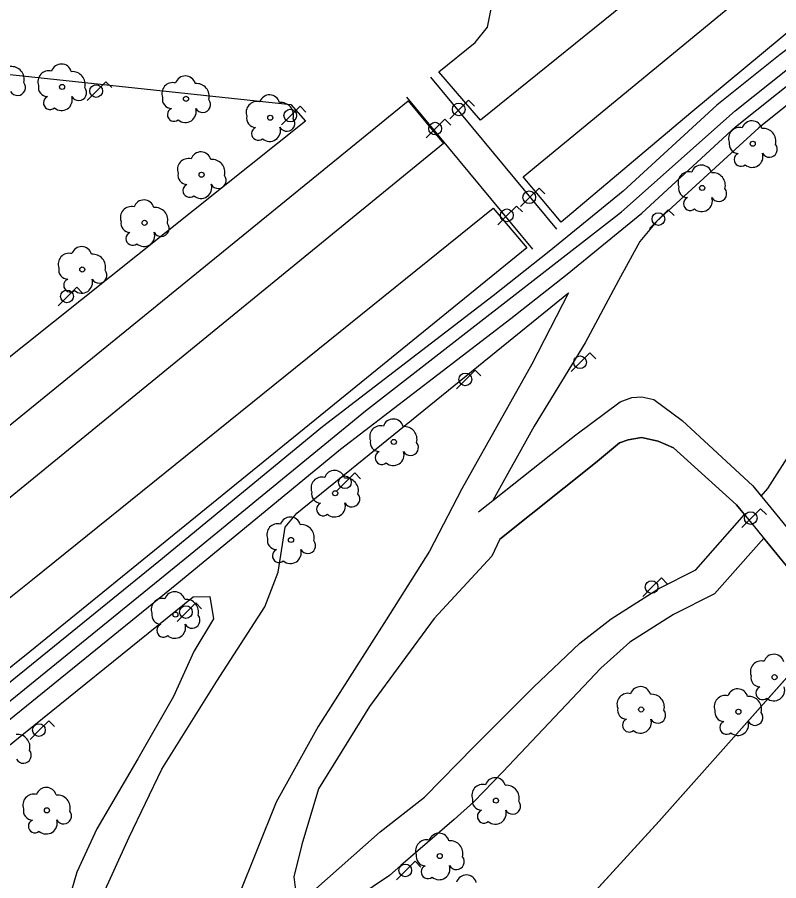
# Model space of a CAD drawing. Extents: x 282771 to 285132, y 4823109 to 4825496.
# Drawn here: x 283441.3 to 283517.8, y 4823833.5 to 4823920.2 of the extents above; entities that cross this region are included whole.
import ezdxf

# ---------------------------------------------------------------- set-up
doc = ezdxf.new("R2010")
doc.units = 0
for name, color, linetype in [('ARBOL', 7, 'Continuous'), ('CARRIL-BICI-AREA', 7, 'Continuous'), ('CARRIL-BICI-EJE', 7, 'Continuous'), ('FAROLA', 7, 'Continuous'), ('PARQUE-JARDIN-AREA', 7, 'Continuous'), ('PUENTE', 7, 'Continuous'), ('VALLA', 7, 'Continuous'), ('ZONA-VERDE', 7, 'Continuous')]:
    doc.layers.add(name, color=color, linetype=linetype)

msp = doc.modelspace()

# ---------------------------------------------------------------- linework, layer by layer
at = {"layer": 'ARBOL'}
for centre in [(283445.818, 4823913.247), (283458.268, 4823912.053), (283466.735, 4823910.155), (283515.194, 4823907.545), (283459.835, 4823904.425), (283510.114, 4823903.105), (283454.105, 4823899.605), (283447.855, 4823894.915), (283479.145, 4823877.606), (283473.255, 4823872.446), (283468.815, 4823867.766), (283457.205, 4823860.266), (283517.384, 4823853.986), (283503.984, 4823850.736), (283513.754, 4823850.516), (283489.405, 4823841.596), (283444.305, 4823840.616), (283483.755, 4823836.026)]:
    msp.add_circle(centre, 0.255, dxfattribs=at)
for centre, radius, start, end in [((283440.739, 4823914.019), 1.272, 345.03273, 95.79925), ((283445.748, 4823914.507), 1.038, 15.64228, 161.38434), ((283444.488, 4823913.777), 1.097, 75.43179, 200.55608), ((283446.878, 4823913.507), 1.272, 345.03273, 95.79925), ((283458.198, 4823913.313), 1.038, 15.64228, 161.38434), ((283441.349, 4823913.189), 0.797, 208.96246, 38.99103), ((283444.378, 4823913.207), 0.935, 168.59898, 268.13236), ((283456.938, 4823912.583), 1.097, 75.43179, 200.55608), ((283459.328, 4823912.313), 1.272, 345.03273, 95.79925), ((283447.488, 4823912.677), 0.797, 208.96246, 38.99103), ((283444.618, 4823911.657), 0.672, 113.73672, 309.47249), ((283445.758, 4823911.957), 1.086, 228.95447, 17.92795), ((283456.828, 4823912.013), 0.935, 168.59898, 268.13236), ((283459.938, 4823911.483), 0.797, 208.96246, 38.99103), ((283465.405, 4823910.685), 1.097, 75.4318, 200.55608), ((283466.665, 4823911.415), 1.038, 15.64228, 161.38435), ((283467.795, 4823910.415), 1.272, 345.03273, 95.79925), ((283457.068, 4823910.463), 0.672, 113.73672, 309.47249), ((283458.208, 4823910.763), 1.086, 228.95447, 17.92795), ((283465.295, 4823910.115), 0.935, 168.59898, 268.13236), ((283468.405, 4823909.585), 0.797, 208.96246, 38.99103), ((283465.535, 4823908.565), 0.672, 113.73672, 309.4725), ((283466.675, 4823908.865), 1.086, 228.95447, 17.92796), ((283513.864, 4823908.075), 1.097, 75.4318, 200.55608), ((283515.124, 4823908.805), 1.038, 15.64228, 161.38435), ((283516.254, 4823907.805), 1.272, 345.03273, 95.79925), ((283513.754, 4823907.505), 0.935, 168.59898, 268.13236), ((283516.864, 4823906.975), 0.797, 208.96246, 38.99103), ((283459.765, 4823905.685), 1.038, 15.64228, 161.38435), ((283513.994, 4823905.955), 0.672, 113.73672, 309.4725), ((283515.134, 4823906.255), 1.086, 228.95447, 17.92796), ((283458.505, 4823904.955), 1.097, 75.4318, 200.55608), ((283460.895, 4823904.685), 1.272, 345.03273, 95.79925), ((283508.784, 4823903.635), 1.097, 75.4318, 200.55608), ((283510.044, 4823904.365), 1.038, 15.64228, 161.38435), ((283458.395, 4823904.385), 0.935, 168.59898, 268.13236), ((283461.505, 4823903.855), 0.797, 208.96246, 38.99103), ((283511.174, 4823903.365), 1.272, 345.03273, 95.79925), ((283458.635, 4823902.835), 0.672, 113.73672, 309.4725), ((283459.775, 4823903.135), 1.086, 228.95447, 17.92796), ((283508.674, 4823903.065), 0.935, 168.59898, 268.13236), ((283511.784, 4823902.535), 0.797, 208.96246, 38.99103), ((283508.914, 4823901.515), 0.672, 113.73672, 309.4725), ((283510.054, 4823901.815), 1.086, 228.95447, 17.92796), ((283452.775, 4823900.135), 1.097, 75.4318, 200.55608), ((283454.035, 4823900.865), 1.038, 15.64228, 161.38435), ((283455.165, 4823899.865), 1.272, 345.03273, 95.79925), ((283452.665, 4823899.565), 0.935, 168.59898, 268.13236), ((283455.775, 4823899.035), 0.797, 208.96246, 38.99103), ((283452.905, 4823898.015), 0.672, 113.73672, 309.4725), ((283454.045, 4823898.315), 1.086, 228.95447, 17.92796), ((283447.785, 4823896.175), 1.038, 15.64228, 161.38435), ((283446.525, 4823895.445), 1.097, 75.4318, 200.55608), ((283448.915, 4823895.175), 1.272, 345.03273, 95.79925), ((283446.415, 4823894.875), 0.935, 168.59898, 268.13236), ((283449.525, 4823894.345), 0.797, 208.96246, 38.99103), ((283446.655, 4823893.325), 0.672, 113.73672, 309.4725), ((283447.795, 4823893.625), 1.086, 228.95447, 17.92796), ((283479.075, 4823878.866), 1.038, 15.64228, 161.38435), ((283477.815, 4823878.136), 1.097, 75.4318, 200.55608), ((283480.205, 4823877.866), 1.272, 345.03273, 95.79925), ((283477.705, 4823877.566), 0.935, 168.59898, 268.13236), ((283480.815, 4823877.036), 0.797, 208.96246, 38.99103), ((283477.945, 4823876.016), 0.672, 113.73672, 309.4725), ((283479.085, 4823876.316), 1.086, 228.95447, 17.92796), ((283473.185, 4823873.706), 1.038, 15.64228, 161.38435), ((283471.925, 4823872.976), 1.097, 75.4318, 200.55608), ((283474.315, 4823872.706), 1.272, 345.03273, 95.79925), ((283471.815, 4823872.406), 0.935, 168.59898, 268.13236), ((283474.925, 4823871.876), 0.797, 208.96246, 38.99103), ((283472.055, 4823870.856), 0.672, 113.73672, 309.4725), ((283473.195, 4823871.156), 1.086, 228.95447, 17.92796), ((283468.745, 4823869.026), 1.038, 15.64228, 161.38435), ((283467.485, 4823868.296), 1.097, 75.4318, 200.55608), ((283469.875, 4823868.026), 1.272, 345.03273, 95.79925), ((283467.375, 4823867.726), 0.935, 168.59898, 268.13236), ((283470.485, 4823867.196), 0.797, 208.96246, 38.99103), ((283467.615, 4823866.176), 0.672, 113.73672, 309.4725), ((283468.755, 4823866.476), 1.086, 228.95447, 17.92796), ((283457.135, 4823861.526), 1.038, 15.64228, 161.38435), ((283455.875, 4823860.796), 1.097, 75.4318, 200.55608), ((283458.265, 4823860.526), 1.272, 345.03273, 95.79925), ((283455.765, 4823860.226), 0.935, 168.59898, 268.13236), ((283458.875, 4823859.696), 0.797, 208.96246, 38.99103), ((283456.005, 4823858.676), 0.672, 113.73672, 309.4725), ((283457.145, 4823858.976), 1.086, 228.95447, 17.92796), ((283517.314, 4823855.246), 1.038, 15.64228, 161.38435), ((283516.054, 4823854.516), 1.097, 75.4318, 200.55608), ((283515.944, 4823853.946), 0.935, 168.59898, 268.13236), ((283503.914, 4823851.996), 1.038, 15.64228, 161.38435), ((283513.684, 4823851.776), 1.038, 15.64228, 161.38435), ((283516.184, 4823852.396), 0.672, 113.73672, 309.4725), ((283517.324, 4823852.696), 1.086, 228.95447, 17.92796), ((283502.654, 4823851.266), 1.097, 75.4318, 200.55608), ((283505.044, 4823850.996), 1.272, 345.03273, 95.79925), ((283512.424, 4823851.046), 1.097, 75.4318, 200.55608), ((283514.814, 4823850.776), 1.272, 345.03273, 95.79925), ((283502.544, 4823850.696), 0.935, 168.59898, 268.13236), ((283505.654, 4823850.166), 0.797, 208.96246, 38.99103), ((283512.314, 4823850.476), 0.935, 168.59898, 268.13236), ((283515.424, 4823849.946), 0.797, 208.96246, 38.99103), ((283502.784, 4823849.146), 0.672, 113.73672, 309.4725), ((283503.924, 4823849.446), 1.086, 228.95447, 17.92796), ((283512.554, 4823848.926), 0.672, 113.73672, 309.4725), ((283513.694, 4823849.226), 1.086, 228.95447, 17.92796), ((283441.325, 4823846.966), 1.272, 345.03273, 95.79925), ((283441.935, 4823846.136), 0.797, 208.96246, 38.99103), ((283488.075, 4823842.126), 1.097, 75.4318, 200.55608), ((283489.335, 4823842.856), 1.038, 15.64228, 161.38435), ((283444.235, 4823841.876), 1.038, 15.64228, 161.38435), ((283490.465, 4823841.856), 1.272, 345.03273, 95.79925), ((283442.975, 4823841.146), 1.097, 75.4318, 200.55608), ((283445.365, 4823840.876), 1.272, 345.03273, 95.79925), ((283487.965, 4823841.556), 0.935, 168.59898, 268.13236), ((283491.075, 4823841.026), 0.797, 208.96246, 38.99103), ((283442.865, 4823840.576), 0.935, 168.59898, 268.13236), ((283445.975, 4823840.046), 0.797, 208.96246, 38.99103), ((283488.205, 4823840.006), 0.672, 113.73672, 309.4725), ((283489.345, 4823840.306), 1.086, 228.95447, 17.92796), ((283443.105, 4823839.026), 0.672, 113.73672, 309.4725), ((283444.245, 4823839.326), 1.086, 228.95447, 17.92796), ((283483.685, 4823837.286), 1.038, 15.64228, 161.38435), ((283482.425, 4823836.556), 1.097, 75.4318, 200.55608), ((283484.815, 4823836.286), 1.272, 345.03273, 95.79925), ((283482.315, 4823835.986), 0.935, 168.59898, 268.13236), ((283485.425, 4823835.456), 0.797, 208.96246, 38.99103), ((283482.555, 4823834.436), 0.672, 113.73672, 309.4725), ((283483.695, 4823834.736), 1.086, 228.95447, 17.92796), ((283486.425, 4823833.086), 1.038, 15.64228, 161.38435)]:
    msp.add_arc(centre, radius, start, end, dxfattribs=at)
at = {"layer": 'CARRIL-BICI-AREA'}
for points in [[(283527.735, 4823920.416), (283527.186, 4823920.171), (283526.629, 4823919.954), (283526.068, 4823919.767), (283525.504, 4823919.609), (283524.939, 4823919.479), (283524.375, 4823919.378), (283523.815, 4823919.305), (283523.259, 4823919.258), (283522.711, 4823919.236), (283522.17, 4823919.24), (283521.64, 4823919.267), (283517.961, 4823916.507), (283511.577, 4823911.422), (283502.164, 4823902.766), (283494.752, 4823896.707), (283489.126, 4823892.271), (283471.977, 4823879.125), (283455.53, 4823865.6), (283434.54, 4823848.613)], [(283436.356, 4823846.369), (283457.355, 4823863.363), (283473.772, 4823876.864), (283490.898, 4823889.992), (283496.56, 4823894.456), (283504.056, 4823900.584), (283513.456, 4823909.228), (283519.727, 4823914.223)]]:
    msp.add_lwpolyline(points, dxfattribs=at)
at = {"layer": 'CARRIL-BICI-EJE'}
msp.add_lwpolyline([(283420.365, 4823835.167), (283458.68, 4823866.314), (283476.304, 4823880.733), (283502.016, 4823900.711), (283513.432, 4823910.847), (283522.137, 4823917.771), (283525.775, 4823918.204), (283529.272, 4823919.703), (283532.625, 4823922.273), (283534.337, 4823924.771), (283535.836, 4823928.34), (283536.407, 4823929.982), (283546.971, 4823938.294), (283559.814, 4823949.572), (283569.303, 4823959.637), (283577.865, 4823969.845), (283584.661, 4823979.722), (283591.51, 4823991.286), (283597.575, 4824003.064), (283601.379, 4824013.017)], dxfattribs=at)
at = {"layer": 'FAROLA'}
for p, q in [((283450.225, 4823913.765), (283449.285, 4823912.835)), ((283450.815, 4823913.175), (283450.225, 4823913.765)), ((283449.285, 4823912.835), (283448.355, 4823911.895)), ((283486.651, 4823911.918), (283485.711, 4823910.988)), ((283487.241, 4823911.328), (283486.651, 4823911.918)), ((283469.725, 4823911.305), (283468.785, 4823910.375)), ((283470.315, 4823910.715), (283469.725, 4823911.305)), ((283485.711, 4823910.988), (283484.781, 4823910.048)), ((283468.785, 4823910.375), (283467.855, 4823909.435)), ((283484.275, 4823909.995), (283483.335, 4823909.065)), ((283484.865, 4823909.405), (283484.275, 4823909.995)), ((283483.335, 4823909.065), (283482.405, 4823908.125)), ((283493.73, 4823903.095), (283492.79, 4823902.165)), ((283494.32, 4823902.505), (283493.73, 4823903.095)), ((283492.79, 4823902.165), (283491.86, 4823901.225)), ((283491.474, 4823901.285), (283490.535, 4823900.355)), ((283492.064, 4823900.695), (283491.474, 4823901.285)), ((283490.535, 4823900.355), (283489.605, 4823899.415)), ((283506.704, 4823900.915), (283505.764, 4823899.985)), ((283507.294, 4823900.325), (283506.704, 4823900.915)), ((283505.764, 4823899.985), (283504.834, 4823899.045)), ((283447.295, 4823893.145), (283446.355, 4823892.215)), ((283447.885, 4823892.555), (283447.295, 4823893.145)), ((283446.355, 4823892.215), (283445.425, 4823891.275)), ((283498.832, 4823886.538), (283497.892, 4823885.608)), ((283499.422, 4823885.948), (283498.832, 4823886.538)), ((283487.305, 4823884.815), (283486.365, 4823883.885)), ((283487.895, 4823884.225), (283487.305, 4823884.815)), ((283497.892, 4823885.608), (283496.962, 4823884.668)), ((283486.365, 4823883.885), (283485.435, 4823882.945)), ((283475.215, 4823874.486), (283474.275, 4823873.556)), ((283475.805, 4823873.896), (283475.215, 4823874.486)), ((283474.275, 4823873.556), (283473.345, 4823872.616)), ((283515.979, 4823870.891), (283515.039, 4823869.961)), ((283516.569, 4823870.301), (283515.979, 4823870.891)), ((283515.039, 4823869.961), (283514.109, 4823869.021)), ((283506.014, 4823863.956), (283505.074, 4823863.026)), ((283506.604, 4823863.366), (283506.014, 4823863.956)), ((283505.074, 4823863.026), (283504.144, 4823862.086)), ((283459.245, 4823861.446), (283458.305, 4823860.516)), ((283459.835, 4823860.856), (283459.245, 4823861.446)), ((283458.305, 4823860.516), (283457.375, 4823859.576)), ((283444.475, 4823849.606), (283443.535, 4823848.676)), ((283445.065, 4823849.016), (283444.475, 4823849.606)), ((283443.535, 4823848.676), (283442.605, 4823847.736)), ((283481.278, 4823835.513), (283480.338, 4823834.583)), ((283481.868, 4823834.923), (283481.278, 4823835.513)), ((283480.338, 4823834.583), (283479.408, 4823833.643))]:
    msp.add_line(p, q, dxfattribs=at)
for centre in [(283449.245, 4823912.835), (283485.671, 4823910.988), (283468.745, 4823910.375), (283483.295, 4823909.065), (283492.75, 4823902.165), (283490.495, 4823900.355), (283505.724, 4823899.985), (283446.315, 4823892.215), (283497.852, 4823885.608), (283486.325, 4823883.885), (283474.235, 4823873.556), (283514.999, 4823869.961), (283505.034, 4823863.026), (283458.265, 4823860.516), (283443.495, 4823848.676), (283480.298, 4823834.583)]:
    msp.add_circle(centre, 0.637, dxfattribs=at)
at = {"layer": 'PARQUE-JARDIN-AREA'}
msp.add_lwpolyline([(283682.025, 4824096.763), (283623.815, 4824043.648), (283639.892, 4824004.693), (283610.206, 4823972.193), (283608.106, 4823969.823), (283600.515, 4823960.313), (283584.365, 4823938.963), (283565.945, 4823915.502), (283546.155, 4823889.712), (283532.134, 4823871.372), (283520.295, 4823855.819), (283505.774, 4823839.501), (283496.534, 4823829.401), (283486.673, 4823820.151), (283460.123, 4823795.54), (283436.493, 4823774.06), (283416.272, 4823756.659), (283399.672, 4823743.069), (283390.122, 4823735.659)], dxfattribs=at)
at = {"layer": 'PUENTE'}
for points in [[(283495.514, 4823898.962), (283482.861, 4823914.231)], [(283493.095, 4823896.957), (283480.442, 4823912.226)], [(283487.662, 4823870.577), (283494.902, 4823876.353), (283497.44, 4823878.313), (283501.88, 4823881.645), (283503.06, 4823882.053), (283504.059, 4823882.122), (283505.261, 4823881.872), (283508.121, 4823879.739), (283515.201, 4823873.181), (283620.232, 4823744.81), (283635.678, 4823757.542), (283635.446, 4823757.824), (283620, 4823745.092)], [(283489.806, 4823867.849), (283499.399, 4823875.506), (283501.814, 4823877.505), (283502.692, 4823877.819), (283504.009, 4823878.038), (283505.702, 4823877.694), (283507.238, 4823877.004), (283513.571, 4823871.298), (283619.822, 4823741.375), (283639.011, 4823757.192)]]:
    msp.add_lwpolyline(points, dxfattribs=at)
at = {"layer": 'VALLA'}
msp.add_lwpolyline([(283639.899, 4824004.703), (283610.213, 4823972.205), (283608.113, 4823969.835), (283600.523, 4823960.325), (283584.374, 4823938.975), (283565.954, 4823915.515), (283546.164, 4823889.726), (283532.144, 4823871.386), (283522.104, 4823857.856), (283505.784, 4823839.516), (283496.544, 4823829.416), (283486.685, 4823820.166), (283460.135, 4823795.556), (283460.115, 4823795.536), (283436.505, 4823774.077), (283416.285, 4823756.677), (283399.685, 4823743.087), (283390.136, 4823735.677), (283378.336, 4823726.937), (283367.726, 4823720.327), (283351.976, 4823711.887), (283344.977, 4823708.567)], dxfattribs=at)
at = {"layer": 'ZONA-VERDE'}
for p, q in [((283514.571, 4823931.473), (283487.848, 4823909.909)), ((283527.605, 4823926.109), (283508.979, 4823910.658)), ((283492.151, 4823904.223), (283515.011, 4823923.061)), ((283488.558, 4823919.232), (283488.955, 4823921.249)), ((283487.301, 4823917.71), (283488.558, 4823919.232)), ((283483.663, 4823914.767), (283487.301, 4823917.71)), ((283416.974, 4823916.981), (283468.785, 4823911.491)), ((283487.848, 4823909.909), (283483.663, 4823914.767)), ((283432.399, 4823872.658), (283480.596, 4823911.862)), ((283480.596, 4823911.862), (283484.125, 4823907.583)), ((283468.785, 4823911.491), (283470.275, 4823909.801)), ((283508.979, 4823910.658), (283495.961, 4823899.672)), ((283470.275, 4823909.801), (283431.564, 4823878.971)), ((283484.125, 4823907.583), (283422.742, 4823857.445)), ((283495.961, 4823899.672), (283492.151, 4823904.223)), ((283442.85, 4823863.795), (283489.117, 4823901.082)), ((283489.117, 4823901.082), (283492.49, 4823897.102)), ((283492.49, 4823897.102), (283442.586, 4823856.519)), ((283469.385, 4823870.455), (283496.682, 4823892.569)), ((283496.682, 4823892.569), (283492.996, 4823885.416)), ((283492.996, 4823885.416), (283485.959, 4823872.899)), ((283485.959, 4823872.899), (283482.72, 4823866.64)), ((283468.227, 4823869.03), (283469.385, 4823870.455)), ((283467.976, 4823867.31), (283468.227, 4823869.03)), ((283467.529, 4823864.516), (283467.976, 4823867.31)), ((283482.72, 4823866.64), (283478.37, 4823859.757)), ((283466.189, 4823861.051), (283467.529, 4823864.516)), ((283394.696, 4823825.298), (283442.85, 4823863.795)), ((283430.794, 4823839.3), (283458.986, 4823862.063)), ((283458.986, 4823862.063), (283460.675, 4823862.075)), ((283460.675, 4823862.075), (283461.017, 4823859.849)), ((283461.354, 4823853.57), (283466.189, 4823861.051)), ((283461.017, 4823859.849), (283459.062, 4823856.559)), ((283478.37, 4823859.757), (283471.557, 4823849.027)), ((283442.586, 4823856.519), (283404.618, 4823826.224)), ((283459.062, 4823856.559), (283457.021, 4823852.057)), ((283455.833, 4823844.749), (283461.354, 4823853.57)), ((283457.021, 4823852.057), (283453.447, 4823845.798)), ((283471.557, 4823849.027), (283467.312, 4823841.428)), ((283453.447, 4823845.798), (283449.314, 4823838.757)), ((283452.561, 4823837.916), (283455.833, 4823844.749)), ((283467.312, 4823841.428), (283463.514, 4823831.928)), ((283449.314, 4823838.757), (283447.303, 4823834.398)), ((283449.545, 4823831.322), (283452.561, 4823837.916)), ((283447.303, 4823834.398), (283445.739, 4823829.033))]:
    msp.add_line(p, q, dxfattribs=at)
for points in [[(283489.091, 4823871.717), (283494.902, 4823876.353), (283497.44, 4823878.313), (283501.88, 4823881.645), (283503.06, 4823882.053), (283504.059, 4823882.122), (283505.261, 4823881.872), (283508.121, 4823879.739), (283515.201, 4823873.181), (283516.027, 4823872.171), (283516.694, 4823872.926), (283535.294, 4823902.065), (283547.244, 4823918.125), (283558.964, 4823933.145), (283571.754, 4823948.755), (283590.933, 4823971.875), (283597.773, 4823980.795), (283610.433, 4823999.174), (283613.809, 4824006.433), (283617.35, 4824013.802)], [(283573.434, 4823959.295), (283560.674, 4823945.555), (283555.294, 4823940.855), (283545.024, 4823932.145), (283540.284, 4823928.133), (283538.431, 4823925.723), (283537.807, 4823923.495), (283536.917, 4823921.401), (283535.803, 4823919.485), (283534.067, 4823917.392), (283532.152, 4823916.055), (283529.881, 4823914.986), (283527.521, 4823914.228), (283524.805, 4823914.095), (283522.667, 4823913.961), (283521.198, 4823913.471), (283515.81, 4823909.149), (283505.516, 4823899.736), (283503.841, 4823897.724), (283501.719, 4823893.813), (283498.368, 4823887.554), (283493.23, 4823879.172), (283489.091, 4823871.717)], [(283514.38, 4823870.309), (283513.571, 4823871.298), (283507.238, 4823877.004), (283505.702, 4823877.694), (283504.009, 4823878.038), (283502.692, 4823877.819), (283501.814, 4823877.505), (283499.399, 4823875.506), (283489.806, 4823867.849), (283488.992, 4823866.142), (283483.184, 4823859.884), (283476.706, 4823851.054), (283471.568, 4823842.784), (283469.892, 4823837.196), (283469.11, 4823833.955), (283469.348, 4823832.061)], [(283471.024, 4823832.453), (283477.77, 4823838.465), (283482.223, 4823841.94), (283487.21, 4823847.019), (283493.177, 4823852.989), (283497.824, 4823857.386), (283500.984, 4823859.846), (283505.754, 4823862.876), (283509.484, 4823864.776), (283514.38, 4823870.309)], [(283523.274, 4823859.433), (283516.303, 4823867.957), (283511.354, 4823862.356), (283507.244, 4823860.266), (283502.864, 4823857.486), (283499.934, 4823854.886), (283490.105, 4823844.476), (283487.195, 4823841.466), (283485.215, 4823839.686), (283479.835, 4823835.086), (283478.715, 4823834.076), (283475.415, 4823831.876), (283457.295, 4823820.946), (283451.955, 4823817.666), (283449.875, 4823816.136), (283448.365, 4823814.906), (283434.765, 4823803.276)], [(283390.136, 4823735.677), (283399.685, 4823743.087), (283416.285, 4823756.677), (283436.505, 4823774.077), (283460.115, 4823795.536), (283460.135, 4823795.556), (283486.685, 4823820.166), (283496.544, 4823829.416), (283505.784, 4823839.516), (283522.104, 4823857.856), (283523.274, 4823859.433)]]:
    msp.add_lwpolyline(points, dxfattribs=at)

doc.saveas('drawing.dxf')
